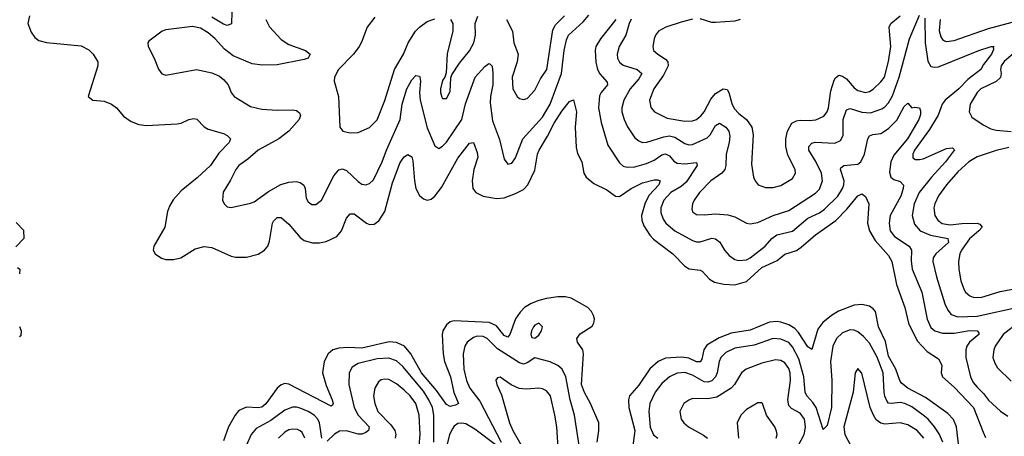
# Model space of a CAD drawing. Header units: inches. Extents: x 1843162 to 1959474, y 907081 to 1016326.
# Tile 523 of 656: x 1914290 to 1919411, y 994800 to 996970. Entities that reach past the tile are written whole.
import ezdxf

# ---------------------------------------------------------------- set-up
doc = ezdxf.new("R2010")
doc.units = ezdxf.units.IN
doc.header["$MEASUREMENT"] = 0
doc.layers.add('B9919', color=7, linetype='Continuous')

msp = doc.modelspace()

# ---------------------------------------------------------------- linework, layer by layer
at = {"layer": 'B9919', "color": 5}
for points, elevation in [([(1914340.9, 996990), (1914333.1, 996950), (1914350, 996905.4), (1914370, 996877.4), (1914390, 996861), (1914430, 996850.1), (1914610, 996833.4), (1914650, 996812.8), (1914673.2, 996790), (1914697.5, 996750), (1914697.5, 996730), (1914647.3, 996570), (1914670.4, 996550.4), (1914730, 996545.5), (1914768, 996530), (1914793.7, 996510), (1914830, 996467), (1914870, 996440.3), (1914910, 996423.6), (1914950, 996419.2), (1915110, 996426.9), (1915130, 996431.3), (1915170, 996450.2), (1915195.5, 996455.5), (1915211.8, 996451.8), (1915250, 996412.6), (1915270, 996399.2), (1915350, 996376.5), (1915370, 996366), (1915386, 996350), (1915380.3, 996330), (1915326.2, 996273.8), (1915283.5, 996210), (1915214.2, 996145.9), (1915130, 996079), (1915088.8, 996031.2), (1915070, 995998.5), (1915059.8, 995970), (1915045, 995890), (1914987.6, 995790), (1914984.2, 995770), (1914994.4, 995750), (1915027.2, 995727.2), (1915050, 995720.7), (1915090, 995720.7), (1915129.3, 995730), (1915203.7, 995776.3), (1915250, 995788.9), (1915290, 995783.6), (1915390, 995738.5), (1915413.3, 995733.3), (1915470, 995733.2), (1915530, 995749.4), (1915563.5, 995770), (1915580.2, 995790), (1915590, 995816.3), (1915604.9, 995910), (1915610, 995920.9), (1915630, 995940.2), (1915650, 995939.1), (1915690, 995905.6), (1915750, 995835.1), (1915770, 995819.5), (1915812.9, 995807.1), (1915850, 995807.7), (1915885, 995815), (1915939.9, 995840.1), (1915963.8, 995870), (1915990, 995936), (1916010, 995958.5), (1916030, 995957.8), (1916093.7, 995910), (1916110, 995903.2), (1916134.9, 995905.1), (1916157.8, 995922.2), (1916190, 995970.3), (1916230, 996119.3), (1916270, 996226.4), (1916290, 996255.6), (1916310, 996268.5), (1916330, 996254.8), (1916335, 996235), (1916343.3, 996130), (1916351.1, 996091.1), (1916370, 996053.8), (1916390, 996037.2), (1916410, 996030.2), (1916430, 996034.4), (1916450, 996050.2), (1916484.5, 996095.5), (1916570, 996249.3), (1916630, 996326.4), (1916650, 996330.7), (1916670, 996278), (1916673, 996253), (1916652.6, 996190), (1916643, 996130), (1916648.1, 996090), (1916663.2, 996070), (1916700.5, 996050), (1916770, 996038), (1916810, 996042.6), (1916870, 996064), (1916910, 996086), (1916932.8, 996110), (1916970, 996186.3), (1916983.5, 996270), (1916991.9, 996290), (1917036.4, 996363.6), (1917070, 996430.9), (1917110, 996493.2), (1917150, 996544.4), (1917170, 996552.7), (1917187.1, 996490), (1917179.5, 996410), (1917184.3, 996304.3), (1917192.4, 996272.4), (1917213.7, 996230), (1917224.9, 996170), (1917237.3, 996150), (1917276.9, 996116.9), (1917343.5, 996083.5), (1917390, 996051.1), (1917410, 996048.6), (1917470.8, 996090), (1917530, 996119.5), (1917590, 996136.1), (1917610, 996135.9), (1917622.4, 996130), (1917615, 996110), (1917563.6, 996056.4), (1917543.5, 996016.5), (1917523.8, 995950), (1917525.7, 995925.7), (1917536.8, 995896.8), (1917568.3, 995848.3), (1917587.4, 995827.4), (1917687.3, 995750), (1917750, 995685.8), (1917771.6, 995671.6), (1917830, 995665.2), (1917840.4, 995660.4), (1917878.9, 995618.9), (1917903.6, 995603.6), (1917952.9, 995592.9), (1918010, 995589.5), (1918070, 995606.8), (1918150, 995678.5), (1918230, 995716.4), (1918270, 995748.2), (1918330, 995767.5), (1918355.7, 995784.3), (1918429.9, 995850.1), (1918535.8, 995924.2), (1918594.9, 995985.1), (1918650, 996051.8), (1918670, 996062.7), (1918689.3, 996049.3), (1918707.1, 996010), (1918700.6, 995910), (1918711, 995870), (1918739.8, 995819.8), (1918810, 995741), (1918826.8, 995710), (1918850.9, 995590.9), (1918894.7, 995470), (1918913.9, 995390), (1918957.6, 995297.6), (1919010, 995241.3), (1919070, 995203), (1919086, 995170), (1919083.2, 995130), (1919089.6, 995109.6), (1919150, 995056.1), (1919251.6, 994950), (1919300.9, 994820.9), (1919313.8, 994793.8)], 420), ([(1915570.2, 996970), (1915590, 996932.9), (1915650, 996866.2), (1915690, 996841.1), (1915777.3, 996810), (1915800.5, 996790), (1915790.5, 996770), (1915770, 996762), (1915630, 996734.8), (1915553.2, 996733.2), (1915499.3, 996739.3), (1915400.8, 996780.7), (1915355.9, 996815.9), (1915307.5, 996870), (1915270, 996902.1), (1915230, 996924.9), (1915190, 996934), (1915050, 996917.7), (1915030.7, 996910), (1914962.3, 996857.7), (1914956.3, 996850), (1914958, 996830), (1914990.3, 996770), (1915012.9, 996712.9), (1915030, 996687.7), (1915050, 996681.6), (1915210, 996710.3), (1915290, 996693.7), (1915330, 996675.8), (1915350, 996658), (1915374.4, 996630), (1915390.3, 996590), (1915406, 996570), (1915490, 996518.2), (1915550, 996504.6), (1915630, 996499.3), (1915710, 996500.7), (1915730, 996496.5), (1915745.5, 996485.5), (1915751.4, 996470), (1915744.7, 996450), (1915691, 996389), (1915637.7, 996350), (1915530.2, 996290), (1915477, 996243), (1915430, 996209.8), (1915414, 996190), (1915386.5, 996133.5), (1915347.9, 996072.1), (1915344.4, 996030), (1915353.4, 996010), (1915370, 995995.5), (1915390, 995992.4), (1915490, 996013.4), (1915510, 996021.7), (1915585.3, 996074.7), (1915649.2, 996110.7), (1915690, 996124.3), (1915727.7, 996127.7), (1915750, 996122.3), (1915768.1, 996108.1), (1915775.3, 996090), (1915781.1, 996041.1), (1915790, 996020.5), (1915810, 996006.7), (1915830, 996006.7), (1915860.5, 996030), (1915923.7, 996156.3), (1915950, 996187.7), (1915970, 996192.2), (1915990, 996184.7), (1916050, 996126.7), (1916070, 996114), (1916090.8, 996109.2), (1916110, 996116), (1916130, 996134.9), (1916176.4, 996230), (1916197.7, 996290), (1916268.7, 996450), (1916280.2, 996530), (1916303.6, 996610), (1916330, 996656), (1916350, 996679.5), (1916370, 996674.8), (1916370.9, 996670.9), (1916374.3, 996650), (1916369.5, 996590.5), (1916372.5, 996550), (1916410, 996407.4), (1916450, 996312.2), (1916470, 996299.5), (1916490, 996310.2), (1916510, 996331.4), (1916589.4, 996450), (1916608.4, 996531.6), (1916659.2, 996670), (1916710, 996725.8), (1916730, 996741.3), (1916737.7, 996737.8), (1916747.5, 996727.5), (1916751.8, 996691.8), (1916751.8, 996630), (1916739.1, 996570), (1916737, 996537), (1916750, 996443), (1916785.5, 996345.5), (1916810, 996242.8), (1916830, 996218), (1916850, 996222.4), (1916870, 996250.7), (1916907, 996350), (1917010, 996462.8), (1917049.1, 996530), (1917107.9, 996690), (1917122.4, 996810), (1917134.7, 996865.3), (1917145, 996890), (1917221.8, 996958.2), (1917250, 996993.4)], 440), ([(1915393.1, 997010), (1915391.7, 996948.3), (1915370, 996939), (1915350, 996946), (1915290, 996983.2)], 420), ([(1916137.2, 996982.8), (1916097.3, 996930), (1916067.9, 996852.1), (1916055.3, 996830), (1916026.3, 996790), (1915949.2, 996710), (1915927.7, 996670), (1915926, 996650), (1915947.7, 996570), (1915954.9, 996410), (1915970.8, 996390), (1916010, 996381.1), (1916050, 996382.6), (1916110, 996408), (1916150, 996448), (1916190, 996548.7), (1916240.2, 996710), (1916287.3, 996790), (1916310.6, 996850), (1916349.4, 996910.6), (1916369, 996931), (1916410, 996959.8), (1916450, 996974.6)], 460), ([(1916530.9, 996970.9), (1916543.6, 996950), (1916543, 996910), (1916514.3, 996794.3), (1916507.8, 996692.2), (1916501.6, 996670), (1916490, 996652.7), (1916479.6, 996610), (1916478.9, 996590), (1916485.9, 996565.9), (1916490, 996559.1), (1916510, 996559.3), (1916530, 996596), (1916532.5, 996667.5), (1916537.7, 996682.3), (1916577.3, 996742.7), (1916630, 996807.4), (1916652.5, 996850), (1916661.7, 996890), (1916659.5, 996950), (1916672.4, 996987.6)], 460), ([(1916822.8, 996970), (1916854, 996910), (1916861.3, 996850), (1916883.8, 996790), (1916877.6, 996750), (1916851, 996670), (1916855.8, 996610), (1916877.6, 996570), (1916890, 996558.7), (1916910, 996553.4), (1916930, 996558.9), (1916970, 996603.1), (1916998.7, 996661.3), (1917031.4, 996710), (1917062.8, 996917.2), (1917076.5, 996943.5), (1917123.2, 996990)], 460), ([(1917470, 996971.8), (1917459.6, 996950), (1917443.1, 996890), (1917407.7, 996830), (1917398.6, 996790), (1917400.1, 996770), (1917409.3, 996749.3), (1917430, 996733.2), (1917501.1, 996710), (1917525.4, 996690), (1917510, 996661.5), (1917464.7, 996610), (1917432.7, 996550), (1917421.7, 996510), (1917422.6, 996490), (1917434.4, 996450), (1917452.5, 996412.5), (1917490, 996354.7), (1917510, 996338), (1917530, 996330.9), (1917551.9, 996331.9), (1917639.8, 996360.2), (1917670, 996364.9), (1917697.8, 996357.8), (1917750, 996324.1), (1917770, 996318.1), (1917790, 996320.4), (1917865.9, 996354.1), (1917882.3, 996370), (1917910, 996419.2), (1917930, 996430.2), (1917962.9, 996410), (1917978.6, 996390), (1917983.8, 996363.8), (1917980.5, 996330), (1917964, 996270), (1917962.8, 996210), (1917958.2, 996190), (1917942.9, 996170), (1917884.5, 996130), (1917826.5, 996070), (1917798.5, 996030), (1917789.3, 996010), (1917785.5, 995985.5), (1917789.4, 995969.4), (1917810, 995954.9), (1917850, 995952.6), (1917910, 995959), (1917974.1, 995954.1), (1918010, 995942.9), (1918070, 995909.2), (1918090, 995906.4), (1918130, 995914.2), (1918209.9, 995950.1), (1918290, 995975.6), (1918430, 996066.3), (1918450, 996087.7), (1918465.2, 996130), (1918459.9, 996170), (1918431.7, 996231.7), (1918395.4, 996290), (1918394.8, 996310), (1918410, 996327.3), (1918428, 996332), (1918530, 996326.1), (1918559.1, 996340.9), (1918573.8, 996366.2), (1918573.6, 996450), (1918590, 996500.2), (1918610, 996507.2), (1918670, 996487.4), (1918715.1, 996484.9), (1918774.5, 996505.5), (1918790, 996515.1), (1918810, 996537.6), (1918830, 996574), (1918865.2, 996670), (1918919, 996870), (1918970, 996994)], 460), ([(1917790, 996971.9), (1917730, 996957.3), (1917650.3, 996930), (1917612.7, 996910), (1917597.8, 996890), (1917591.1, 996870), (1917582.8, 996830), (1917587.7, 996810), (1917609, 996790), (1917650, 996763.8), (1917661.1, 996750), (1917662.5, 996730), (1917638.8, 996681.2), (1917588.1, 996610), (1917566.7, 996550), (1917572.3, 996512.3), (1917591.8, 996490), (1917657.6, 996457.6), (1917750, 996441.2), (1917790, 996443), (1917810, 996450.2), (1917835, 996470), (1917850, 996489.2), (1917884.7, 996555.3), (1917910, 996586), (1917950, 996610.1), (1917970, 996605.5), (1917979.4, 996590), (1917993.5, 996533.5), (1918006.6, 996506.6), (1918030, 996480.5), (1918070, 996449.3), (1918098.3, 996410), (1918105, 996370), (1918097.3, 996217.3), (1918107.1, 996150), (1918114.9, 996130), (1918130.6, 996110), (1918170, 996096.5), (1918210, 996096.1), (1918250, 996105.8), (1918310, 996142.7), (1918326.2, 996170), (1918323.5, 996190), (1918285, 996265), (1918274.7, 996310), (1918275, 996350), (1918283, 996390), (1918306.9, 996430), (1918330, 996443.5), (1918350, 996446.7), (1918396, 996444), (1918432, 996448), (1918472.7, 996467.3), (1918489.4, 996490.6), (1918496.6, 996510), (1918510, 996598.4), (1918525.8, 996654.2), (1918533.1, 996666.9), (1918550, 996680.6), (1918570, 996676.1), (1918590, 996660.9), (1918630, 996615.5), (1918650, 996600.4), (1918690, 996590.1), (1918710, 996595.1), (1918730, 996607.3), (1918770, 996645.9), (1918787.5, 996670), (1918810, 996752.4), (1918820.6, 996830), (1918812.2, 996930), (1918821, 996950), (1918870.5, 996989.5)], 480), ([(1918997.7, 996977.7), (1918999.1, 996850), (1919014.5, 996754.5), (1919030, 996726.3), (1919050, 996721.7), (1919070, 996725), (1919279.6, 996810), (1919344, 996830), (1919358, 996830), (1919352.8, 996827.2), (1919355.1, 996815.1), (1919344.2, 996790), (1919303.1, 996736.9), (1919290.1, 996709.9), (1919222.6, 996657.4), (1919175, 996610), (1919103.1, 996550), (1919088.2, 996530), (1919067.9, 996472.1), (1919022.9, 996397.1), (1918944.2, 996290), (1918935.2, 996270), (1918936, 996250), (1918950, 996242.2), (1918970, 996241.5), (1918990, 996245.7), (1919110, 996299.2), (1919142.4, 996302.4), (1919152.3, 996292.3), (1919104.8, 996230), (1919032.5, 996150), (1918969.1, 996070), (1918941.9, 996010), (1918932.5, 995950), (1918944.6, 995904.6), (1918974.7, 995870), (1919027, 995847), (1919117.4, 995830), (1919121.3, 995810), (1919055, 995750), (1919041.3, 995730), (1919039.4, 995710), (1919058.1, 995630), (1919102.5, 995490), (1919116.9, 995456.9), (1919135.2, 995435.2), (1919170, 995422.8), (1919270, 995425.6), (1919490, 995473.9)], 460), ([(1919078.5, 996970), (1919072.3, 996912.3), (1919081, 996881), (1919090, 996866), (1919100.1, 996860.1), (1919110, 996855.8), (1919150, 996861.6), (1919330, 996923.2), (1919530, 996977.9)], 480), ([(1917391.5, 996970), (1917311.9, 996870), (1917287, 996830), (1917283.8, 996810), (1917287.8, 996747.8), (1917296, 996710), (1917308.1, 996688.1), (1917345.1, 996645.1), (1917346.9, 996630), (1917314.2, 996590), (1917306.6, 996573.4), (1917301.2, 996510), (1917314.1, 996434.1), (1917350, 996315.8), (1917410, 996224), (1917430, 996207.3), (1917450, 996200.9), (1917490, 996203.3), (1917550, 996220.3), (1917590, 996238.7), (1917630, 996266.7), (1917650, 996271.2), (1917670, 996260.6), (1917693.2, 996233.2), (1917710, 996223.3), (1917750, 996219.1), (1917810, 996226.8), (1917814.2, 996210), (1917756.3, 996123.7), (1917730, 996100.9), (1917676.3, 996070), (1917640.1, 996030), (1917625, 995990), (1917625.2, 995965.2), (1917636.6, 995930), (1917650.2, 995910), (1917697.1, 995870), (1917790, 995819.2), (1917810, 995812.8), (1917830, 995812.7), (1917890, 995831.3), (1917910, 995828.5), (1917931.9, 995811.9), (1917956.5, 995770), (1917980.9, 995740.9), (1918010, 995721), (1918030, 995715.5), (1918070, 995719.1), (1918090, 995729.5), (1918168.2, 995790), (1918202.5, 995830), (1918228, 995850), (1918310, 995868.2), (1918390, 995935.5), (1918450, 995963.8), (1918476.9, 995983.1), (1918544.9, 996050), (1918569.9, 996090), (1918577.5, 996110), (1918578.2, 996130), (1918558.8, 996190), (1918562, 996198), (1918577.2, 996210), (1918650, 996217.8), (1918665, 996230), (1918685, 996270), (1918701.4, 996350), (1918710, 996364.9), (1918728, 996372), (1918770, 996377.2), (1918810, 996402.8), (1918852.8, 996447.2), (1918890, 996517.1), (1918910, 996534.4), (1918930, 996510.6), (1918946.2, 996513.8), (1918970.2, 996510.2), (1918975.5, 996495.5), (1918975.4, 996475.4), (1918966.2, 996450), (1918908.1, 996350), (1918836.5, 996263.5), (1918821.3, 996230), (1918815, 996175), (1918820.9, 996150), (1918836.9, 996136.9), (1918870, 996126.3), (1918887.3, 996107.3), (1918886.3, 996090), (1918873.3, 996050), (1918817.9, 995950), (1918812.6, 995910), (1918818.7, 995870), (1918841.1, 995841.1), (1918915.9, 995790), (1918929.4, 995770), (1918926.6, 995713.4), (1918932.6, 995670), (1918982.2, 995550), (1919010.7, 995410), (1919030, 995366.7), (1919050, 995349.5), (1919090, 995337.8), (1919150, 995337.6), (1919230, 995351.6), (1919270.8, 995350), (1919278.2, 995338.2), (1919279, 995330), (1919229.7, 995290.3), (1919216.3, 995270), (1919212.1, 995250), (1919212.2, 995210), (1919235.3, 995110), (1919250, 995080.7), (1919270, 995055.4), (1919303.4, 995023.4), (1919330, 994987.7), (1919391.6, 994931.6), (1919430, 994905)], 440), ([(1918038, 996970), (1918010, 996962.5), (1917910, 996954.9), (1917890, 996955.8), (1917830, 996973.5)], 480), ([(1919495.2, 996824.8), (1919410, 996751.9), (1919395.4, 996730), (1919391.9, 996710), (1919395.7, 996690), (1919391.2, 996668.8), (1919370, 996647.6), (1919290, 996609.8), (1919269.5, 996590), (1919234, 996530), (1919228.1, 996490), (1919242.4, 996462.4), (1919301.9, 996421.9), (1919341.6, 996401.6), (1919370, 996394), (1919446.7, 996386.7)], 480), ([(1919435.3, 996304.7), (1919370, 996289), (1919270, 996255.8), (1919227.8, 996230), (1919170, 996178.1), (1919110.1, 996110), (1919070, 996051.8), (1919049.6, 996010), (1919045, 995990), (1919049.5, 995950), (1919065.5, 995925.5), (1919088, 995908), (1919130, 995901.9), (1919190, 995909), (1919270.1, 995910.1), (1919284.4, 995904.4), (1919295.8, 995890), (1919279.1, 995870), (1919230, 995828.8), (1919188.4, 995770), (1919179.5, 995750), (1919172.5, 995710), (1919174.4, 995670), (1919185.3, 995610), (1919202.6, 995562.6), (1919210.2, 995550), (1919231.8, 995531.8), (1919250, 995525), (1919290, 995522.7), (1919390, 995553.4), (1919510, 995576.8)], 480), ([(1914272.7, 995912.7), (1914310, 995874), (1914312, 995830), (1914270, 995786)], 380), ([(1914279.6, 995679.6), (1914290.7, 995670.7), (1914290, 995646)], 380), ([(1917294.7, 994770), (1917303, 994830), (1917302, 994870), (1917258.9, 994970), (1917227.4, 995027.4), (1917212.2, 995070), (1917222.4, 995230), (1917219.4, 995250), (1917190.8, 995290), (1917187.4, 995310), (1917206.3, 995333.7), (1917267.1, 995372.9), (1917276.1, 995390), (1917279.3, 995410), (1917275.6, 995430), (1917264.4, 995450), (1917245.1, 995470), (1917158.7, 995518.7), (1917130, 995526.3), (1917090, 995526.2), (1917030, 995518.4), (1916990, 995508.1), (1916950, 995491.2), (1916916.8, 995470), (1916893.4, 995446.6), (1916868.9, 995411.1), (1916838.9, 995330), (1916830, 995316.5), (1916810, 995324.3), (1916770, 995376), (1916732.2, 995392.2), (1916550, 995401.3), (1916530, 995395.6), (1916510, 995380.8), (1916490.9, 995350), (1916486.9, 995330), (1916492.7, 995230), (1916499.7, 995190), (1916531.7, 995110), (1916548.2, 995028.2), (1916573.1, 994970), (1916557.5, 994962.5), (1916530, 994954.4), (1916510, 994965.8), (1916457.9, 995037.9), (1916380.6, 995130), (1916324.5, 995230), (1916291.4, 995270), (1916250, 995289), (1916211.7, 995291.7), (1916070, 995258.4), (1915997.7, 995262.3), (1915950, 995259.4), (1915919, 995250), (1915895, 995230), (1915873.5, 995190), (1915865, 995130), (1915884, 995064), (1915916.1, 994990), (1915920.3, 994970), (1915918, 994962), (1915910, 994956.9), (1915690, 995072.1), (1915670, 995074.9), (1915650, 995067.9), (1915630, 995050.6), (1915570, 994968.5), (1915550, 994951.6), (1915530, 994948), (1915470, 994952.1), (1915430, 994933.6), (1915410.6, 994909.4), (1915375.6, 994850), (1915350, 994775.6)], 420), ([(1919183.5, 994670), (1919162, 994850), (1919147.5, 994887.5), (1919118.3, 994918.3), (1919001.5, 995001.5), (1918909, 995050), (1918876.6, 995076.6), (1918867.8, 995090), (1918847.4, 995150), (1918810, 995217.8), (1918793.1, 995293.1), (1918756.4, 995370), (1918742, 995450), (1918730, 995464.6), (1918710, 995477.6), (1918670, 995486.8), (1918630, 995482.5), (1918548.6, 995451.4), (1918512.9, 995430), (1918468, 995392), (1918441.6, 995358.4), (1918410, 995252), (1918390, 995265.1), (1918340.8, 995340.8), (1918321.2, 995361.2), (1918290, 995381.3), (1918250, 995394.8), (1918230, 995398.3), (1918190, 995394.2), (1918090, 995352.9), (1917990, 995336.9), (1917927.7, 995312.3), (1917865.1, 995274.9), (1917848.2, 995250), (1917837.5, 995202.5), (1917830, 995187.8), (1917810, 995188.1), (1917770, 995206.9), (1917731.8, 995211.8), (1917650, 995206.7), (1917611, 995190), (1917568.3, 995151.7), (1917510, 995066.6), (1917462.6, 995010), (1917456.3, 994990), (1917458.8, 994950), (1917489.7, 994830), (1917479.6, 994750)], 420), ([(1919490, 995395.6), (1919406.2, 995330), (1919364.2, 995270), (1919356.3, 995250), (1919352.5, 995210), (1919361.4, 995181.4), (1919376.6, 995156.6), (1919446.4, 995086.4)], 460), ([(1914290, 995371.3), (1914298.8, 995350), (1914296, 995324), (1914290, 995318)], 380), ([(1919091.1, 994770), (1919072.1, 994812.1), (1919048.5, 994850), (1919015.5, 994890), (1918990, 994910.9), (1918930, 994954.2), (1918894.8, 994970), (1918870, 994976.3), (1918824, 994970), (1918810, 994972.2), (1918801.9, 994981.9), (1918790, 995008.3), (1918786, 995030), (1918781.2, 995130), (1918750, 995212.5), (1918710, 995285.6), (1918679.8, 995319.8), (1918650, 995343.4), (1918630, 995352.1), (1918610, 995354), (1918570, 995338.9), (1918539.1, 995310), (1918519.8, 995270), (1918506.8, 995190), (1918514.7, 995090), (1918513.2, 994950), (1918490, 994856.9), (1918470, 994836.2), (1918433.6, 994950), (1918416.1, 994976.1), (1918383.9, 995010), (1918375.4, 995030), (1918369.6, 995110), (1918343.6, 995203.6), (1918310, 995266.1), (1918290, 995288.1), (1918250, 995306.3), (1918210, 995309.9), (1918110, 995274.6), (1918010, 995258.5), (1917963.4, 995236.6), (1917936.8, 995210), (1917928.6, 995190), (1917918.8, 995130), (1917909.5, 995110), (1917890, 995088.9), (1917870, 995081.5), (1917850, 995084.5), (1917790, 995119), (1917750, 995131.7), (1917710, 995128.2), (1917670, 995109.9), (1917630, 995075.4), (1917595, 995030), (1917567.5, 994970), (1917562.1, 994930), (1917570, 994848), (1917587.5, 994807.5), (1917610.3, 994790)], 440), ([(1917216.7, 994650), (1917175.4, 994910), (1917154.3, 994990), (1917131.3, 995110), (1917112.1, 995150), (1917090, 995169.1), (1917050, 995187.4), (1916970, 995208.2), (1916930, 995181.8), (1916910, 995176.5), (1916890, 995183.2), (1916775, 995255), (1916722, 995310), (1916700.2, 995320.2), (1916670, 995321.5), (1916650, 995314.9), (1916618, 995290), (1916605.4, 995270), (1916596.6, 995230), (1916601.2, 995150), (1916613.8, 995090), (1916631.5, 995050), (1916683.2, 994983.2), (1916794.5, 994770)], 440), ([(1916445, 994770), (1916445.2, 994910), (1916436.7, 994950), (1916418.8, 994990), (1916390, 995035), (1916284, 995164), (1916250, 995192.5), (1916210, 995206.4), (1916150, 995203), (1916050, 995179.6), (1916020.1, 995159.9), (1916004.4, 995130), (1916001.6, 995070), (1916030.1, 994950), (1916051.2, 994910), (1916107.2, 994850), (1916105.4, 994830), (1916090, 994819.5), (1916070, 994811.6), (1916050, 994811.9), (1915990, 994828.6), (1915953.3, 994826.7), (1915928.6, 994811.4), (1915890, 994774.3)], 440), ([(1918338.8, 994750), (1918369.9, 994810), (1918373.9, 994826.1), (1918376.9, 994850), (1918372.8, 994890), (1918350, 994921.1), (1918304.5, 994944.5), (1918290, 994960.4), (1918285.8, 994990), (1918299.7, 995090), (1918297, 995130), (1918290, 995153.1), (1918270, 995182.9), (1918250, 995194.9), (1918222.3, 995197.7), (1918150, 995181.1), (1918068.9, 995150), (1918044.7, 995130), (1918007.4, 995070), (1917990, 995050.6), (1917915.8, 995004.2), (1917870, 994994.5), (1917790, 994996.5), (1917771, 994989), (1917745.3, 994970), (1917724.7, 994930), (1917730.2, 994890), (1917744.4, 994870), (1917768.6, 994848.6), (1917846.2, 994806.2), (1917867.1, 994790)], 460), ([(1918992.3, 994790), (1918958.4, 994830), (1918910, 994859.6), (1918870, 994870.5), (1918790, 994863.1), (1918768.9, 994868.9), (1918745.8, 994885.8), (1918730.4, 994910), (1918714.1, 994950), (1918670, 995129.2), (1918650, 995152.3), (1918636.3, 995130), (1918625, 995030), (1918577.4, 994850), (1918581.2, 994810), (1918612.5, 994750)], 460), ([(1916367.3, 994750), (1916372.8, 994810), (1916367.3, 994910), (1916351.3, 994970), (1916322.1, 995010), (1916290, 995041), (1916250, 995072.4), (1916210, 995095), (1916190, 995098.2), (1916170, 995094.8), (1916156, 995084), (1916137.1, 995050), (1916130.9, 995010), (1916136.8, 994970), (1916153.7, 994930), (1916220.3, 994860.3), (1916242, 994830), (1916247.4, 994810), (1916243.6, 994790)], 460), ([(1917093.1, 994713.1), (1917084.7, 994850), (1917074.5, 994910), (1917050.6, 995010), (1917030, 995037.6), (1917010, 995047.8), (1916990, 995050.6), (1916926.3, 995046.3), (1916889, 995049), (1916847.4, 995067.4), (1916790, 995107.3), (1916775.9, 995104.1), (1916767.4, 995092.6), (1916772, 995070), (1916795.6, 995015.6), (1916837.9, 994870), (1916855.3, 994830), (1916897.4, 994757.4)], 460), ([(1915861.2, 994790), (1915850.3, 994870), (1915841.2, 994890), (1915821.4, 994910), (1915790, 994929.4), (1915750, 994947.1), (1915730, 994951.2), (1915710, 994951.2), (1915670, 994936.4), (1915597.4, 994882.6), (1915519.5, 994840.5), (1915495.1, 994810), (1915467.6, 994750)], 440), ([(1918224.5, 994790), (1918229.8, 994810), (1918227.5, 994827.5), (1918217.3, 994850), (1918174.3, 994910), (1918154.5, 994970), (1918150, 994974.5), (1918130, 994975.1), (1918070, 994938.9), (1918040.4, 994910), (1918022, 994870), (1918028.3, 994790)], 480), ([(1915772.7, 994790), (1915759, 994819), (1915750, 994828.8), (1915735.1, 994835.1), (1915710, 994837.6), (1915690, 994833), (1915670, 994821.6), (1915637.1, 994790)], 460), ([(1916770, 994751.5), (1916658, 994838), (1916610, 994864.2), (1916590, 994869.1), (1916570, 994866.6), (1916550, 994852), (1916540.8, 994839.2), (1916526.1, 994810), (1916510, 994746)], 440)]:
    msp.add_lwpolyline(points, dxfattribs=dict(at, elevation=elevation))
at = {"layer": 'B9919', "color": 5, "elevation": 440}
msp.add_lwpolyline([(1916990, 995389.5), (1916970, 995378.9), (1916962.7, 995370), (1916952, 995350), (1916949.1, 995330), (1916954.4, 995314.4), (1916970, 995310.6), (1916990, 995326.4), (1917004.7, 995350), (1917009.5, 995370)], close=True, dxfattribs=at)

doc.saveas('drawing.dxf')
